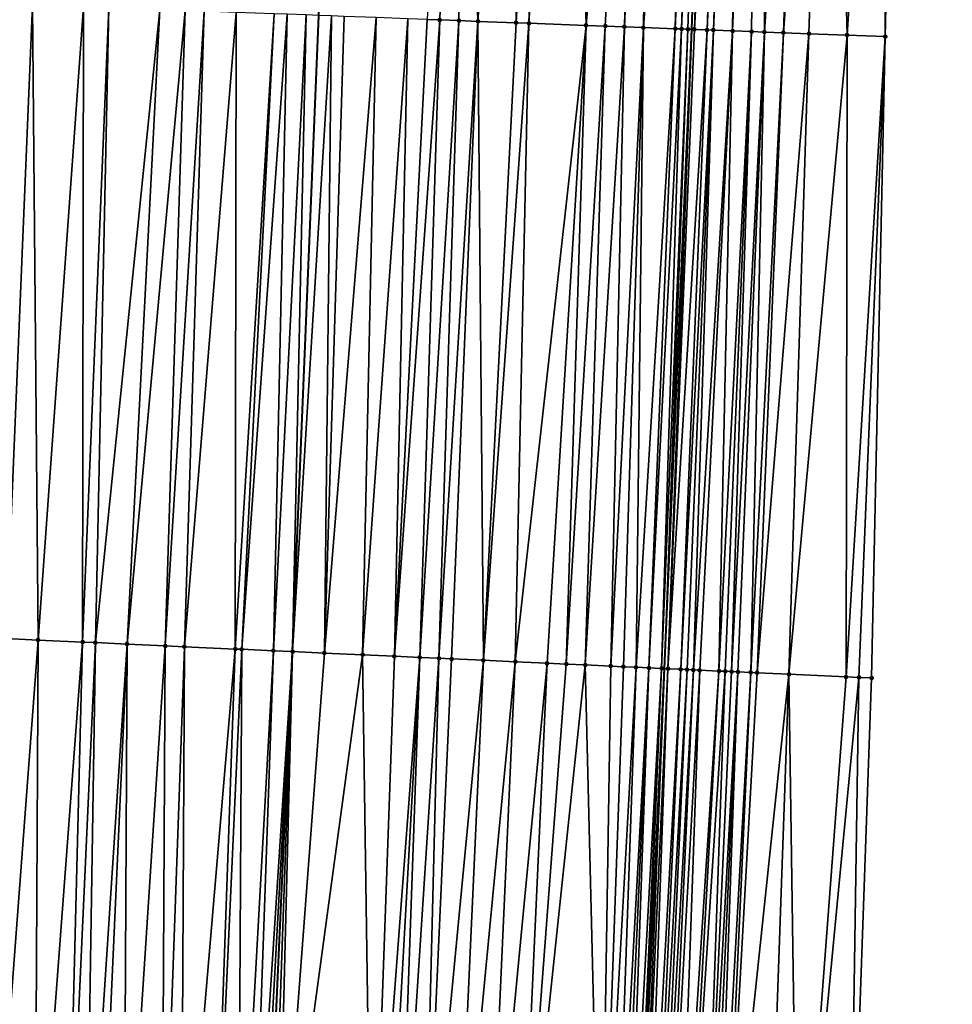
# Model space of a CAD drawing. Header units: feet. Extents: x 2004186 to 2014793, y 836912 to 864902.
# Tile 300 of 974: x 2010736 to 2010766, y 845690 to 845721. Entities that reach past the tile are written whole.
import ezdxf

# ---------------------------------------------------------------- set-up
doc = ezdxf.new("R2010")
doc.units = ezdxf.units.FT
doc.header["$LTSCALE"] = 100
doc.header["$MEASUREMENT"] = 0
for name, color, linetype, lineweight in [('EP_Travel Lane', 5, 'Continuous', 40), ('GPL_Skip Line', 2, 'Continuous', 40), ('Road Shots', 4, 'Continuous', 200), ('Road X-Section', 30, 'Continuous', 13)]:
    doc.layers.add(name, color=color, linetype=linetype, lineweight=lineweight)
doc.layers.add('I-77 SB_MM21-27-Surface-Border', color=7, linetype='Continuous')
doc.layers.add('I-77 SB_MM21-27-Surface-TIN', color=7, linetype='Continuous')

msp = doc.modelspace()

# ---------------------------------------------------------------- linework, layer by layer
at = {"layer": 'EP_Travel Lane'}
msp.add_polyline3d([(2010744.358127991, 845480.7147733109, 423.5769885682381), (2010745.534212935, 845500.6996814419, 423.7606588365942), (2010746.68088083, 845520.6651301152, 423.9609386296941), (2010747.827557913, 845540.6307387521, 424.1726694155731), (2010748.983294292, 845560.5891102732, 424.3595046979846), (2010750.164753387, 845580.5422866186, 424.5882409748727), (2010751.363814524, 845600.5052830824, 424.8035812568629), (2010752.562837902, 845620.4676509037, 425.0224859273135), (2010753.709640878, 845640.5033577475, 425.1783189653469), (2010754.722310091, 845660.5657104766, 425.3402618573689), (2010755.649541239, 845680.5428112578, 425.5215840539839), (2010756.576771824, 845700.5198999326, 425.7281346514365), (2010757.434099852, 845720.5965337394, 425.9236886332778), (2010758.13467243, 845740.6864357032, 426.1131730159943), (2010758.747494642, 845760.674583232, 426.3211056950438), (2010759.360322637, 845780.6629193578, 426.544845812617), (2010759.911873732, 845800.7087032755, 426.7726035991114)], dxfattribs=at)
at = {"layer": 'GPL_Skip Line'}
msp.add_polyline3d([(2010732.852232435, 845481.396925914, 423.5040927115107), (2010734.017537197, 845501.3618563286, 423.6647231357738), (2010735.164224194, 845521.3276375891, 423.8484890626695), (2010736.310906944, 845541.2933448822, 424.0395058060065), (2010737.463169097, 845561.258842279, 424.2188032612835), (2010738.630336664, 845581.2239234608, 424.3866015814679), (2010739.80705114, 845601.1882543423, 424.5852676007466), (2010740.983757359, 845621.1524451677, 424.7620934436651), (2010742.103476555, 845641.120317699, 424.8990531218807), (2010743.087668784, 845661.0947702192, 425.0539284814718), (2010743.992066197, 845681.0730418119, 425.2166403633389), (2010744.896473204, 845701.0515253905, 425.3865941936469), (2010745.72108243, 845721.0324657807, 425.5488618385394), (2010746.375056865, 845741.020784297, 425.6966812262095), (2010746.93770982, 845761.0113334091, 425.8838661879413), (2010747.500364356, 845781.0019387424, 426.0945709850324), (2010748.017806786, 845800.9926561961, 426.3360864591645)], dxfattribs=at)
at = {"layer": 'I-77 SB_MM21-27-Surface-Border', "color": 3, "linetype": 'ByBlock', "lineweight": -2}
msp.add_polyline3d([(2010765.612790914, 845800.5724275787, 426.9969310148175), (2010764.693339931, 845780.510360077, 426.7571607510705), (2010764.730475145, 845760.5038426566, 426.556564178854), (2010763.967943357, 845740.5204124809, 426.3410789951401), (2010763.508761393, 845720.3702733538, 426.1403192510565), (2010763.077637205, 845700.223697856, 425.955961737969), (2010762.373039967, 845680.2364874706, 425.7596048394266), (2010761.668444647, 845660.2493194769, 425.5753225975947), (2010760.07808279, 845640.1645241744, 425.3755908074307), (2010759.750963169, 845620.0424899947, 425.1898245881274), (2010758.574292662, 845600.0789050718, 424.9711775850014), (2010757.197918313, 845580.1262338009, 424.7587169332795), (2010756.031774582, 845560.178611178, 424.5187878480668), (2010754.281156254, 845540.2588665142, 424.3115511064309), (2010752.9348203, 845520.3049360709, 424.06692475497), (2010751.388839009, 845500.362919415, 423.8273074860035), (2010750.221738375, 845480.3672347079, 423.6017408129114)], dxfattribs=at)
at = {"layer": 'I-77 SB_MM21-27-Surface-TIN', "color": 128, "linetype": 'ByBlock', "lineweight": -2}
for points in [[(2010750.173522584, 845740.9128059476, 425.8288130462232), (2010749.118732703, 845720.9060804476, 425.6490189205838), (2010749.518454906, 845720.8911748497, 425.6654706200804)], [(2010750.173522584, 845740.9128059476, 425.8288130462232), (2010749.518454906, 845720.8911748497, 425.6654706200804), (2010750.118037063, 845720.8687854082, 425.6940934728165)], [(2010750.173522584, 845740.9128059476, 425.8288130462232), (2010750.118037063, 845720.8687854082, 425.6940934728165), (2010750.717621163, 845720.846448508, 425.716039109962)], [(2010752.17271267, 845740.8558900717, 425.9089116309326), (2010750.173522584, 845740.9128059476, 425.8288130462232), (2010750.717621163, 845720.846448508, 425.716039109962)], [(2010752.17271267, 845740.8558900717, 425.9089116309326), (2010750.717621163, 845720.846448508, 425.716039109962), (2010751.916791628, 845720.8018359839, 425.7521430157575)], [(2010752.972389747, 845740.8331607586, 425.9363606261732), (2010752.17271267, 845740.8558900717, 425.9089116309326), (2010751.916791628, 845720.8018359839, 425.7521430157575)], [(2010752.972389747, 845740.8331607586, 425.9363606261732), (2010751.916791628, 845720.8018359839, 425.7521430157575), (2010752.31651438, 845720.7869452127, 425.7667104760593)], [(2010753.572147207, 845740.816101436, 425.9584765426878), (2010752.972389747, 845740.8331607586, 425.9363606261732), (2010752.31651438, 845720.7869452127, 425.7667104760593)], [(2010753.572147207, 845740.816101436, 425.9584765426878), (2010752.31651438, 845720.7869452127, 425.7667104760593), (2010754.115269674, 845720.7200155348, 425.8222505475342)], [(2010754.371824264, 845740.7933713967, 425.9860155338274), (2010753.572147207, 845740.816101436, 425.9584765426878), (2010754.115269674, 845720.7200155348, 425.8222505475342)], [(2010755.771258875, 845740.7535853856, 426.0352551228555), (2010754.371824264, 845740.7933713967, 425.9860155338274), (2010754.115269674, 845720.7200155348, 425.8222505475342)], [(2010755.771258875, 845740.7535853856, 426.0352551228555), (2010754.115269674, 845720.7200155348, 425.8222505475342), (2010754.714853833, 845720.6976802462, 425.8439913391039)], [(2010755.771258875, 845740.7535853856, 426.0352551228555), (2010754.714853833, 845720.6976802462, 425.8439913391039), (2010755.314439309, 845720.6753805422, 425.8612098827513)], [(2010756.171097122, 845740.7422103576, 426.0502650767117), (2010755.771258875, 845740.7535853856, 426.0352551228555), (2010755.314439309, 845720.6753805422, 425.8612098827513)], [(2010756.171097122, 845740.7422103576, 426.0502650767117), (2010755.314439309, 845720.6753805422, 425.8612098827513), (2010755.914023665, 845720.6530505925, 425.8822721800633)], [(2010757.370614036, 845740.7081625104, 426.0857220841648), (2010756.171097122, 845740.7422103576, 426.0502650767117), (2010755.914023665, 845720.6530505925, 425.8822721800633)], [(2010757.370614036, 845740.7081625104, 426.0857220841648), (2010755.914023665, 845720.6530505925, 425.8822721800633), (2010756.913332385, 845720.615873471, 425.9123610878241)], [(2010757.770453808, 845740.6968417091, 426.0940111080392), (2010757.370614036, 845740.7081625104, 426.0857220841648), (2010756.913332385, 845720.615873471, 425.9123610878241)], [(2010757.770453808, 845740.6968417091, 426.0940111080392), (2010756.913332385, 845720.615873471, 425.9123610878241), (2010757.113195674, 845720.608479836, 425.9130680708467)], [(2010757.970372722, 845740.6911467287, 426.1024414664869), (2010757.770453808, 845740.6968417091, 426.0940111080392), (2010757.113195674, 845720.608479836, 425.9130680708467)], [(2010757.970372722, 845740.6911467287, 426.1024414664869), (2010757.113195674, 845720.608479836, 425.9130680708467), (2010757.313058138, 845720.6010638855, 425.9166110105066)], [(2010757.970372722, 845740.6911467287, 426.1024414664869), (2010757.313058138, 845720.6010638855, 425.9166110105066), (2010757.434099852, 845720.5965337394, 425.9236886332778)], [(2010757.970372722, 845740.6911467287, 426.1024414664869), (2010757.434099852, 845720.5965337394, 425.9236886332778), (2010758.13467243, 845740.6864357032, 426.1131730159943)], [(2010757.512918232, 845720.5935838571, 425.9282973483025), (2010758.13467243, 845740.6864357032, 426.1131730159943), (2010757.434099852, 845720.5965337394, 425.9236886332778)], [(2010758.170290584, 845740.6854144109, 426.1154994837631), (2010758.13467243, 845740.6864357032, 426.1131730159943), (2010757.512918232, 845720.5935838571, 425.9282973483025)], [(2010758.570124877, 845740.6738989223, 426.1479183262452), (2010758.170290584, 845740.6854144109, 426.1154994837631), (2010757.512918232, 845720.5935838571, 425.9282973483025)], [(2010758.570124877, 845740.6738989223, 426.1479183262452), (2010757.512918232, 845720.5935838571, 425.9282973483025), (2010757.912634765, 845720.5785248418, 425.9642461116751)], [(2010758.770042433, 845740.6681557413, 426.1623227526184), (2010758.570124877, 845740.6738989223, 426.1479183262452), (2010757.912634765, 845720.5785248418, 425.9642461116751)], [(2010758.770042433, 845740.6681557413, 426.1623227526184), (2010757.912634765, 845720.5785248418, 425.9642461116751), (2010758.112494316, 845720.5710300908, 425.9778034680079)], [(2010758.969960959, 845740.6624470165, 426.1724566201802), (2010758.770042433, 845740.6681557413, 426.1623227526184), (2010758.112494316, 845720.5710300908, 425.9778034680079)], [(2010758.969960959, 845740.6624470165, 426.1724566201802), (2010758.112494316, 845720.5710300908, 425.9778034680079), (2010758.712079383, 845720.548719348, 425.9964248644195)], [(2010759.56971961, 845740.6454299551, 426.1893346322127), (2010758.969960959, 845740.6624470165, 426.1724566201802), (2010758.712079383, 845720.548719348, 425.9964248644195)], [(2010759.56971961, 845740.6454299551, 426.1893346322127), (2010758.712079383, 845720.548719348, 425.9964248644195), (2010759.311668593, 845720.5265206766, 426.000803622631)], [(2010759.56971961, 845740.6454299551, 426.1893346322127), (2010759.311668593, 845720.5265206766, 426.000803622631), (2010759.711392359, 845720.5116573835, 426.0118790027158)], [(2010760.96915366, 845740.605624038, 426.2410414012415), (2010759.56971961, 845740.6454299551, 426.1893346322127), (2010759.711392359, 845720.5116573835, 426.0118790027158)], [(2010760.96915366, 845740.605624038, 426.2410414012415), (2010759.711392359, 845720.5116573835, 426.0118790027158), (2010760.310975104, 845720.4892838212, 426.0384838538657)], [(2010761.768831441, 845740.58291971, 426.2653937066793), (2010760.96915366, 845740.605624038, 426.2410414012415), (2010760.310975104, 845720.4892838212, 426.0384838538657)], [(2010761.768831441, 845740.58291971, 426.2653937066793), (2010760.310975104, 845720.4892838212, 426.0384838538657), (2010761.11042221, 845720.4595456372, 426.0621084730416)], [(2010761.768831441, 845740.58291971, 426.2653937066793), (2010761.11042221, 845720.4595456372, 426.0621084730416), (2010762.309592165, 845720.4149193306, 426.0999639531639)], [(2010763.568104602, 845740.531769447, 426.3283076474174), (2010761.768831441, 845740.58291971, 426.2653937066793), (2010762.309592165, 845720.4149193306, 426.0999639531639)], [(2010763.568104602, 845740.531769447, 426.3283076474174), (2010762.309592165, 845720.4149193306, 426.0999639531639), (2010763.508761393, 845720.3702733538, 426.1403192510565)], [(2010763.967943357, 845740.5204124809, 426.3410789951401), (2010763.568104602, 845740.531769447, 426.3283076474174), (2010763.508761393, 845720.3702733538, 426.1403192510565)], [(2010736.7273059, 845721.3671125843, 425.2713630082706), (2010735.927858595, 845721.396845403, 425.2484202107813), (2010735.905774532, 845701.4605995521, 425.1397591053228)], [(2010736.7273059, 845721.3671125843, 425.2713630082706), (2010735.905774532, 845701.4605995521, 425.1397591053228), (2010736.904742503, 845701.4151789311, 425.163360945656)], [(2010738.326199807, 845721.3076279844, 425.3196584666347), (2010736.7273059, 845721.3671125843, 425.2713630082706), (2010736.904742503, 845701.4151789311, 425.163360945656)], [(2010738.326199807, 845721.3076279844, 425.3196584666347), (2010736.904742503, 845701.4151789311, 425.163360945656), (2010738.303294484, 845701.3515198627, 425.2047762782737)], [(2010739.125645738, 845721.2778580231, 425.3473215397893), (2010738.326199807, 845721.3076279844, 425.3196584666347), (2010738.303294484, 845701.3515198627, 425.2047762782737)], [(2010739.125645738, 845721.2778580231, 425.3473215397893), (2010738.303294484, 845701.3515198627, 425.2047762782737), (2010738.702880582, 845701.3333275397, 425.2170884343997)], [(2010740.724541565, 845721.2184253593, 425.3890166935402), (2010739.125645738, 845721.2778580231, 425.3473215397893), (2010738.702880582, 845701.3333275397, 425.2170884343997)], [(2010740.724541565, 845721.2184253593, 425.3890166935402), (2010738.702880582, 845701.3333275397, 425.2170884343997), (2010739.701848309, 845701.2879015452, 425.2413311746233)], [(2010741.523989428, 845721.1887076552, 425.4100386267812), (2010740.724541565, 845721.2184253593, 425.3890166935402), (2010739.701848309, 845701.2879015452, 425.2413311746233)], [(2010741.523989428, 845721.1887076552, 425.4100386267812), (2010739.701848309, 845701.2879015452, 425.2413311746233), (2010740.90061059, 845701.2334126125, 425.2677673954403)], [(2010742.123575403, 845721.1664214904, 425.4255365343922), (2010741.523989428, 845721.1887076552, 425.4100386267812), (2010740.90061059, 845701.2334126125, 425.2677673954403)], [(2010742.123575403, 845721.1664214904, 425.4255365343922), (2010740.90061059, 845701.2334126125, 425.2677673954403), (2010741.499990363, 845701.2061379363, 425.2845886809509)], [(2010743.122882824, 845721.1292092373, 425.4600901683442), (2010742.123575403, 845721.1664214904, 425.4255365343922), (2010741.499990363, 845701.2061379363, 425.2845886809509)], [(2010743.122882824, 845721.1292092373, 425.4600901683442), (2010741.499990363, 845701.2061379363, 425.2845886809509), (2010743.09833556, 845701.1333863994, 425.3317196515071)], [(2010744.32205074, 845721.0845277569, 425.5049574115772), (2010743.122882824, 845721.1292092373, 425.4600901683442), (2010743.09833556, 845701.1333863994, 425.3317196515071)], [(2010744.32205074, 845721.0845277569, 425.5049574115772), (2010743.09833556, 845701.1333863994, 425.3317196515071), (2010743.298128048, 845701.1242778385, 425.3393546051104)], [(2010744.721773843, 845721.0696464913, 425.5183168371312), (2010744.32205074, 845721.0845277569, 425.5049574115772), (2010743.298128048, 845701.1242778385, 425.3393546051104)], [(2010744.721773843, 845721.0696464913, 425.5183168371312), (2010743.298128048, 845701.1242778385, 425.3393546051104), (2010744.297095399, 845701.0788435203, 425.364590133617)], [(2010745.321359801, 845721.0473598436, 425.5338760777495), (2010744.721773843, 845721.0696464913, 425.5183168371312), (2010744.297095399, 845701.0788435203, 425.364590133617)], [(2010745.321359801, 845721.0473598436, 425.5338760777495), (2010744.297095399, 845701.0788435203, 425.364590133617), (2010744.896473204, 845701.0515253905, 425.3865941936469)], [(2010745.321359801, 845721.0473598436, 425.5338760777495), (2010744.896473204, 845701.0515253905, 425.3865941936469), (2010745.72108243, 845721.0324657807, 425.5488618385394)], [(2010746.120808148, 845721.017655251, 425.553231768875), (2010745.72108243, 845721.0324657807, 425.5488618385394), (2010744.896473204, 845701.0515253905, 425.3865941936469)], [(2010746.120808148, 845721.017655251, 425.553231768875), (2010744.896473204, 845701.0515253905, 425.3865941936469), (2010745.895439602, 845701.0060700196, 425.4143407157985)], [(2010746.520532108, 845721.0027971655, 425.5636453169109), (2010746.120808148, 845721.017655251, 425.553231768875), (2010745.895439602, 845701.0060700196, 425.4143407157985)], [(2010747.519840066, 845720.9655994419, 425.5963524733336), (2010746.520532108, 845721.0027971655, 425.5636453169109), (2010745.895439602, 845701.0060700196, 425.4143407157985)], [(2010747.519840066, 845720.9655994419, 425.5963524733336), (2010745.895439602, 845701.0060700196, 425.4143407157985), (2010747.094197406, 845700.9514821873, 425.4525728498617)], [(2010748.519147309, 845720.9283823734, 425.6315180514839), (2010747.519840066, 845720.9655994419, 425.5963524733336), (2010747.094197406, 845700.9514821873, 425.4525728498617)], [(2010748.519147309, 845720.9283823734, 425.6315180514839), (2010747.094197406, 845700.9514821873, 425.4525728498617), (2010748.09316307, 845700.9060106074, 425.4822526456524)], [(2010749.118732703, 845720.9060804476, 425.6490189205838), (2010748.519147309, 845720.9283823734, 425.6315180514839), (2010748.09316307, 845700.9060106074, 425.4822526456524)], [(2010749.518454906, 845720.8911748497, 425.6654706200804), (2010749.118732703, 845720.9060804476, 425.6490189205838), (2010748.09316307, 845700.9060106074, 425.4822526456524)], [(2010749.518454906, 845720.8911748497, 425.6654706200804), (2010748.09316307, 845700.9060106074, 425.4822526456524), (2010748.892334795, 845700.8696155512, 425.5081185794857)], [(2010750.118037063, 845720.8687854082, 425.6940934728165), (2010749.518454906, 845720.8911748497, 425.6654706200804), (2010748.892334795, 845700.8696155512, 425.5081185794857)], [(2010750.118037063, 845720.8687854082, 425.6940934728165), (2010748.892334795, 845700.8696155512, 425.5081185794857), (2010749.491713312, 845700.842313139, 425.5282479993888)], [(2010750.717621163, 845720.846448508, 425.716039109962), (2010750.118037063, 845720.8687854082, 425.6940934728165), (2010749.491713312, 845700.842313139, 425.5282479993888)], [(2010750.717621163, 845720.846448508, 425.716039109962), (2010749.491713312, 845700.842313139, 425.5282479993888), (2010749.891298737, 845700.8241059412, 425.5423342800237)], [(2010750.717621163, 845720.846448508, 425.716039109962), (2010749.891298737, 845700.8241059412, 425.5423342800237), (2010750.890264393, 845700.7786341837, 425.5720352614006)], [(2010751.916791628, 845720.8018359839, 425.7521430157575), (2010750.717621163, 845720.846448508, 425.716039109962), (2010750.890264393, 845700.7786341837, 425.5720352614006)], [(2010752.31651438, 845720.7869452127, 425.7667104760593), (2010751.916791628, 845720.8018359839, 425.7521430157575), (2010750.890264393, 845700.7786341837, 425.5720352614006)], [(2010752.31651438, 845720.7869452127, 425.7667104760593), (2010750.890264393, 845700.7786341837, 425.5720352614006), (2010751.889230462, 845700.7331715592, 425.6006469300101)], [(2010754.115269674, 845720.7200155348, 425.8222505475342), (2010752.31651438, 845720.7869452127, 425.7667104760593), (2010751.889230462, 845700.7331715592, 425.6006469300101)], [(2010754.115269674, 845720.7200155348, 425.8222505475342), (2010751.889230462, 845700.7331715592, 425.6006469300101), (2010752.888196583, 845700.6877100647, 425.6291238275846)], [(2010754.115269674, 845720.7200155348, 425.8222505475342), (2010752.888196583, 845700.6877100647, 425.6291238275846), (2010753.487576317, 845700.6604345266, 425.6460479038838)], [(2010754.714853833, 845720.6976802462, 425.8439913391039), (2010754.115269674, 845720.7200155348, 425.8222505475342), (2010753.487576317, 845700.6604345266, 425.6460479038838)], [(2010754.714853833, 845720.6976802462, 425.8439913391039), (2010753.487576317, 845700.6604345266, 425.6460479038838), (2010754.086954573, 845700.6331263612, 425.6668635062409)], [(2010755.314439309, 845720.6753805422, 425.8612098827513), (2010754.714853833, 845720.6976802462, 425.8439913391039), (2010754.086954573, 845700.6331263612, 425.6668635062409)], [(2010755.314439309, 845720.6753805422, 425.8612098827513), (2010754.086954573, 845700.6331263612, 425.6668635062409), (2010754.886128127, 845700.5967716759, 425.6879143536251)], [(2010755.914023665, 845720.6530505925, 425.8822721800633), (2010755.314439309, 845720.6753805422, 425.8612098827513), (2010754.886128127, 845700.5967716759, 425.6879143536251)], [(2010755.914023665, 845720.6530505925, 425.8822721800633), (2010754.886128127, 845700.5967716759, 425.6879143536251), (2010755.285714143, 845700.5785775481, 425.7004417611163)], [(2010755.914023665, 845720.6530505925, 425.8822721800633), (2010755.285714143, 845700.5785775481, 425.7004417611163), (2010755.685301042, 845700.5604029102, 425.7106446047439)], [(2010756.913332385, 845720.615873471, 425.9123610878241), (2010755.914023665, 845720.6530505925, 425.8822721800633), (2010755.685301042, 845700.5604029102, 425.7106446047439)], [(2010756.913332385, 845720.615873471, 425.9123610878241), (2010755.685301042, 845700.5604029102, 425.7106446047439), (2010756.084887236, 845700.5422126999, 425.7227047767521)], [(2010757.113195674, 845720.608479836, 425.9130680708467), (2010756.913332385, 845720.615873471, 425.9123610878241), (2010756.084887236, 845700.5422126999, 425.7227047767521)], [(2010757.113195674, 845720.608479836, 425.9130680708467), (2010756.084887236, 845700.5422126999, 425.7227047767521), (2010756.484477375, 845700.524109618, 425.7243729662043)], [(2010757.313058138, 845720.6010638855, 425.9166110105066), (2010757.113195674, 845720.608479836, 425.9130680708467), (2010756.484477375, 845700.524109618, 425.7243729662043)], [(2010757.313058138, 845720.6010638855, 425.9166110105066), (2010756.484477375, 845700.524109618, 425.7243729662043), (2010756.576771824, 845700.5198999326, 425.7281346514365)], [(2010757.313058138, 845720.6010638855, 425.9166110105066), (2010756.576771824, 845700.5198999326, 425.7281346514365), (2010757.434099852, 845720.5965337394, 425.9236886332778)], [(2010756.684269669, 845700.5149967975, 425.7325159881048), (2010757.434099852, 845720.5965337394, 425.9236886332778), (2010756.576771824, 845700.5198999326, 425.7281346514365)], [(2010757.512918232, 845720.5935838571, 425.9282973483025), (2010757.434099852, 845720.5965337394, 425.9236886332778), (2010756.684269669, 845700.5149967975, 425.7325159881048)], [(2010757.912634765, 845720.5785248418, 425.9642461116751), (2010757.512918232, 845720.5935838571, 425.9282973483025), (2010756.684269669, 845700.5149967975, 425.7325159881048)], [(2010757.912634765, 845720.5785248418, 425.9642461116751), (2010756.684269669, 845700.5149967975, 425.7325159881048), (2010757.083846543, 845700.4966006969, 425.7691330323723)], [(2010758.112494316, 845720.5710300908, 425.9778034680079), (2010757.912634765, 845720.5785248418, 425.9642461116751), (2010757.083846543, 845700.4966006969, 425.7691330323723)], [(2010758.112494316, 845720.5710300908, 425.9778034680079), (2010757.083846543, 845700.4966006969, 425.7691330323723), (2010757.283636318, 845700.4874321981, 425.7839169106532)], [(2010758.112494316, 845720.5710300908, 425.9778034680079), (2010757.283636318, 845700.4874321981, 425.7839169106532), (2010757.483428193, 845700.4783100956, 425.7931670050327)], [(2010758.712079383, 845720.548719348, 425.9964248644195), (2010758.112494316, 845720.5710300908, 425.9778034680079), (2010757.483428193, 845700.4783100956, 425.7931670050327)], [(2010758.712079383, 845720.548719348, 425.9964248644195), (2010757.483428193, 845700.4783100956, 425.7931670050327), (2010757.683221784, 845700.4692259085, 425.7978948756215)], [(2010758.712079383, 845720.548719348, 425.9964248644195), (2010757.683221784, 845700.4692259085, 425.7978948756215), (2010758.282607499, 845700.4420824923, 425.7990605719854)], [(2010759.311668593, 845720.5265206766, 426.000803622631), (2010758.712079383, 845720.548719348, 425.9964248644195), (2010758.282607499, 845700.4420824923, 425.7990605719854)], [(2010759.311668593, 845720.5265206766, 426.000803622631), (2010758.282607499, 845700.4420824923, 425.7990605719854), (2010758.482401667, 845700.4330110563, 425.8022676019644)], [(2010759.311668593, 845720.5265206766, 426.000803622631), (2010758.482401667, 845700.4330110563, 425.8022676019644), (2010758.682194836, 845700.4239175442, 425.8081076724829)], [(2010759.711392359, 845720.5116573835, 426.0118790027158), (2010759.311668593, 845720.5265206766, 426.000803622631), (2010758.682194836, 845700.4239175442, 425.8081076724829)], [(2010759.711392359, 845720.5116573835, 426.0118790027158), (2010758.682194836, 845700.4239175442, 425.8081076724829), (2010758.88198652, 845700.4147912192, 425.8178614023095)], [(2010759.711392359, 845720.5116573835, 426.0118790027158), (2010758.88198652, 845700.4147912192, 425.8178614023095), (2010759.281566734, 845700.3964689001, 425.8456783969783)], [(2010760.310975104, 845720.4892838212, 426.0384838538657), (2010759.711392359, 845720.5116573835, 426.0118790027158), (2010759.281566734, 845700.3964689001, 425.8456783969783)], [(2010760.310975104, 845720.4892838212, 426.0384838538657), (2010759.281566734, 845700.3964689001, 425.8456783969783), (2010759.481359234, 845700.3873605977, 425.853282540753)], [(2010761.11042221, 845720.4595456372, 426.0621084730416), (2010760.310975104, 845720.4892838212, 426.0384838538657), (2010759.481359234, 845700.3873605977, 425.853282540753)], [(2010761.11042221, 845720.4595456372, 426.0621084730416), (2010759.481359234, 845700.3873605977, 425.853282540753), (2010760.480327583, 845700.3419483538, 425.8758852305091)], [(2010762.309592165, 845720.4149193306, 426.0999639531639), (2010761.11042221, 845720.4595456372, 426.0621084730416), (2010760.480327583, 845700.3419483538, 425.8758852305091)], [(2010762.309592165, 845720.4149193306, 426.0999639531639), (2010760.480327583, 845700.3419483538, 425.8758852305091), (2010762.278464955, 845700.2600813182, 425.9314786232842)], [(2010763.508761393, 845720.3702733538, 426.1403192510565), (2010762.309592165, 845720.4149193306, 426.0999639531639), (2010762.278464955, 845700.2600813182, 425.9314786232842)], [(2010763.508761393, 845720.3702733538, 426.1403192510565), (2010762.278464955, 845700.2600813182, 425.9314786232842), (2010762.678051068, 845700.2418893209, 425.9437519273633)], [(2010763.508761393, 845720.3702733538, 426.1403192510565), (2010762.678051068, 845700.2418893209, 425.9437519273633), (2010763.077637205, 845700.223697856, 425.955961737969)], [(2010735.400952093, 845681.4638898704, 424.9811612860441), (2010736.904742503, 845701.4151789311, 425.163360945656), (2010735.905774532, 845701.4605995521, 425.1397591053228)], [(2010736.799505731, 845681.4002673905, 425.0190140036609), (2010736.904742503, 845701.4151789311, 425.163360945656), (2010735.400952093, 845681.4638898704, 424.9811612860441)], [(2010736.799505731, 845681.4002673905, 425.0190140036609), (2010738.303294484, 845701.3515198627, 425.2047762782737), (2010736.904742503, 845701.4151789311, 425.163360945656)], [(2010737.798471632, 845681.354801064, 425.0486955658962), (2010738.303294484, 845701.3515198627, 425.2047762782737), (2010736.799505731, 845681.4002673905, 425.0190140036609)], [(2010737.798471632, 845681.354801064, 425.0486955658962), (2010738.702880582, 845701.3333275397, 425.2170884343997), (2010738.303294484, 845701.3515198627, 425.2047762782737)], [(2010738.397853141, 845681.3275647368, 425.061207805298), (2010738.702880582, 845701.3333275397, 425.2170884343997), (2010737.798471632, 845681.354801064, 425.0486955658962)], [(2010738.397853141, 845681.3275647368, 425.061207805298), (2010739.701848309, 845701.2879015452, 425.2413311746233), (2010738.702880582, 845701.3333275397, 425.2170884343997)], [(2010738.797441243, 845681.309416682, 425.0683921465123), (2010739.701848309, 845701.2879015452, 425.2413311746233), (2010738.397853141, 845681.3275647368, 425.061207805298)], [(2010739.596614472, 845681.2730548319, 425.0907713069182), (2010739.701848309, 845701.2879015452, 425.2413311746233), (2010738.797441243, 845681.309416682, 425.0683921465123)], [(2010739.596614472, 845681.2730548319, 425.0907713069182), (2010740.90061059, 845701.2334126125, 425.2677673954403), (2010739.701848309, 845701.2879015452, 425.2413311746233)], [(2010740.795376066, 845681.2185507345, 425.1196271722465), (2010740.90061059, 845701.2334126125, 425.2677673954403), (2010739.596614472, 845681.2730548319, 425.0907713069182)], [(2010740.795376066, 845681.2185507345, 425.1196271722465), (2010741.499990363, 845701.2061379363, 425.2845886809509), (2010740.90061059, 845701.2334126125, 425.2677673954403)], [(2010741.394755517, 845681.1912689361, 425.137680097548), (2010741.499990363, 845701.2061379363, 425.2845886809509), (2010740.795376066, 845681.2185507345, 425.1196271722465)], [(2010741.394755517, 845681.1912689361, 425.137680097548), (2010743.09833556, 845701.1333863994, 425.3317196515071), (2010741.499990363, 845701.2061379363, 425.2845886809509)], [(2010741.394755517, 845681.1912689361, 425.137680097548), (2010742.39371949, 845681.1457600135, 425.1725520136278), (2010743.09833556, 845701.1333863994, 425.3317196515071)], [(2010742.39371949, 845681.1457600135, 425.1725520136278), (2010743.298128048, 845701.1242778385, 425.3393546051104), (2010743.09833556, 845701.1333863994, 425.3317196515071)], [(2010743.192893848, 845681.1094231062, 425.1918919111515), (2010743.298128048, 845701.1242778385, 425.3393546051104), (2010742.39371949, 845681.1457600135, 425.1725520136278)], [(2010743.192893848, 845681.1094231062, 425.1918919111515), (2010744.297095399, 845701.0788435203, 425.364590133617), (2010743.298128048, 845701.1242778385, 425.3393546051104)], [(2010743.592481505, 845681.091265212, 425.2002751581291), (2010744.297095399, 845701.0788435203, 425.364590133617), (2010743.192893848, 845681.1094231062, 425.1918919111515)], [(2010743.592481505, 845681.091265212, 425.2002751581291), (2010744.896473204, 845701.0515253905, 425.3865941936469), (2010744.297095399, 845701.0788435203, 425.364590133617)], [(2010743.792273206, 845681.0821392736, 425.2101926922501), (2010744.896473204, 845701.0515253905, 425.3865941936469), (2010743.592481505, 845681.091265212, 425.2002751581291)], [(2010743.792273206, 845681.0821392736, 425.2101926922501), (2010743.992066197, 845681.0730418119, 425.2166403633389), (2010744.896473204, 845701.0515253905, 425.3865941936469)], [(2010744.191860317, 845681.0639693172, 425.2200457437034), (2010744.896473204, 845701.0515253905, 425.3865941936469), (2010743.992066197, 845681.0730418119, 425.2166403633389)], [(2010744.391655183, 845681.0549132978, 425.2214436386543), (2010744.896473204, 845701.0515253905, 425.3865941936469), (2010744.191860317, 845681.0639693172, 425.2200457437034)], [(2010744.391655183, 845681.0549132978, 425.2214436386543), (2010745.895439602, 845701.0060700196, 425.4143407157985), (2010744.896473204, 845701.0515253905, 425.3865941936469)], [(2010744.391655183, 845681.0549132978, 425.2214436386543), (2010747.094197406, 845700.9514821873, 425.4525728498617), (2010745.895439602, 845701.0060700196, 425.4143407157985)], [(2010747.388553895, 845680.9185365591, 425.3077782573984), (2010747.094197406, 845700.9514821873, 425.4525728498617), (2010744.391655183, 845681.0549132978, 425.2214436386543)], [(2010747.388553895, 845680.9185365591, 425.3077782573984), (2010748.09316307, 845700.9060106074, 425.4822526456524), (2010747.094197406, 845700.9514821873, 425.4525728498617)], [(2010747.388553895, 845680.9185365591, 425.3077782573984), (2010748.892334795, 845700.8696155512, 425.5081185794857), (2010748.09316307, 845700.9060106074, 425.4822526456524)], [(2010747.788139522, 845680.900333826, 425.3216251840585), (2010748.892334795, 845700.8696155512, 425.5081185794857), (2010747.388553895, 845680.9185365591, 425.3077782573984)], [(2010748.187725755, 845680.882144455, 425.3338439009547), (2010748.892334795, 845700.8696155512, 425.5081185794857), (2010747.788139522, 845680.900333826, 425.3216251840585)], [(2010748.187725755, 845680.882144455, 425.3338439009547), (2010749.491713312, 845700.842313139, 425.5282479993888), (2010748.892334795, 845700.8696155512, 425.5081185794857)], [(2010748.986898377, 845680.8457692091, 425.3578553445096), (2010749.491713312, 845700.842313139, 425.5282479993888), (2010748.187725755, 845680.882144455, 425.3338439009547)], [(2010748.986898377, 845680.8457692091, 425.3578553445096), (2010749.891298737, 845700.8241059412, 425.5423342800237), (2010749.491713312, 845700.842313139, 425.5282479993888)], [(2010748.986898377, 845680.8457692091, 425.3578553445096), (2010750.890264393, 845700.7786341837, 425.5720352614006), (2010749.891298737, 845700.8241059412, 425.5423342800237)], [(2010749.985864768, 845680.8003136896, 425.3862200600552), (2010750.890264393, 845700.7786341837, 425.5720352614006), (2010748.986898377, 845680.8457692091, 425.3578553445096)], [(2010749.985864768, 845680.8003136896, 425.3862200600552), (2010751.889230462, 845700.7331715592, 425.6006469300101), (2010750.890264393, 845700.7786341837, 425.5720352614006)], [(2010750.984831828, 845680.754872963, 425.4127822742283), (2010751.889230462, 845700.7331715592, 425.6006469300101), (2010749.985864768, 845680.8003136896, 425.3862200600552)], [(2010750.984831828, 845680.754872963, 425.4127822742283), (2010752.888196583, 845700.6877100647, 425.6291238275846), (2010751.889230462, 845700.7331715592, 425.6006469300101)], [(2010751.983798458, 845680.7094227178, 425.4405043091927), (2010752.888196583, 845700.6877100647, 425.6291238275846), (2010750.984831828, 845680.754872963, 425.4127822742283)], [(2010751.983798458, 845680.7094227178, 425.4405043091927), (2010753.487576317, 845700.6604345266, 425.6460479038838), (2010752.888196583, 845700.6877100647, 425.6291238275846)], [(2010751.983798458, 845680.7094227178, 425.4405043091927), (2010754.086954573, 845700.6331263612, 425.6668635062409), (2010753.487576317, 845700.6604345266, 425.6460479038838)], [(2010754.581113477, 845680.5912914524, 425.5077841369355), (2010754.086954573, 845700.6331263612, 425.6668635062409), (2010751.983798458, 845680.7094227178, 425.4405043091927)], [(2010754.581113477, 845680.5912914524, 425.5077841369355), (2010754.886128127, 845700.5967716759, 425.6879143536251), (2010754.086954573, 845700.6331263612, 425.6668635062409)], [(2010754.581113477, 845680.5912914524, 425.5077841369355), (2010755.285714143, 845700.5785775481, 425.7004417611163), (2010754.886128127, 845700.5967716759, 425.6879143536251)], [(2010754.581113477, 845680.5912914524, 425.5077841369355), (2010755.685301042, 845700.5604029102, 425.7106446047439), (2010755.285714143, 845700.5785775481, 425.7004417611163)], [(2010754.980701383, 845680.5731390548, 425.5154976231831), (2010755.685301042, 845700.5604029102, 425.7106446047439), (2010754.581113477, 845680.5912914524, 425.5077841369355)], [(2010754.980701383, 845680.5731390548, 425.5154976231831), (2010756.084887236, 845700.5422126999, 425.7227047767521), (2010755.685301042, 845700.5604029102, 425.7106446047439)], [(2010755.180494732, 845680.5640495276, 425.5209784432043), (2010756.084887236, 845700.5422126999, 425.7227047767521), (2010754.980701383, 845680.5731390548, 425.5154976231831)], [(2010755.380289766, 845680.5549971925, 425.5219274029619), (2010756.084887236, 845700.5422126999, 425.7227047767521), (2010755.180494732, 845680.5640495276, 425.5209784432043)], [(2010755.380289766, 845680.5549971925, 425.5219274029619), (2010756.484477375, 845700.524109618, 425.7243729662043), (2010756.084887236, 845700.5422126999, 425.7227047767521)], [(2010755.580085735, 845680.5459655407, 425.5203560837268), (2010756.484477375, 845700.524109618, 425.7243729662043), (2010755.380289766, 845680.5549971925, 425.5219274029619)], [(2010755.580085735, 845680.5459655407, 425.5203560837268), (2010755.649541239, 845680.5428112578, 425.5215840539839), (2010756.484477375, 845700.524109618, 425.7243729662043)], [(2010756.484477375, 845700.524109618, 425.7243729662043), (2010755.649541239, 845680.5428112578, 425.5215840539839), (2010756.576771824, 845700.5198999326, 425.7281346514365)], [(2010755.779879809, 845680.5368920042, 425.5238884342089), (2010756.576771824, 845700.5198999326, 425.7281346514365), (2010755.649541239, 845680.5428112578, 425.5215840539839)], [(2010755.779879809, 845680.5368920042, 425.5238884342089), (2010756.684269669, 845700.5149967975, 425.7325159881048), (2010756.576771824, 845700.5198999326, 425.7281346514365)], [(2010755.979668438, 845680.5276981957, 425.5420759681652), (2010756.684269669, 845700.5149967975, 425.7325159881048), (2010755.779879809, 845680.5368920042, 425.5238884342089)], [(2010755.979668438, 845680.5276981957, 425.5420759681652), (2010757.083846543, 845700.4966006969, 425.7691330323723), (2010756.684269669, 845700.5149967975, 425.7325159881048)], [(2010756.179455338, 845680.518466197, 425.5649170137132), (2010757.083846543, 845700.4966006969, 425.7691330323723), (2010755.979668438, 845680.5276981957, 425.5420759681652)], [(2010756.179455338, 845680.518466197, 425.5649170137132), (2010757.283636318, 845700.4874321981, 425.7839169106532), (2010757.083846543, 845700.4966006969, 425.7691330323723)], [(2010756.379244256, 845680.5092787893, 425.5823246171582), (2010757.283636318, 845700.4874321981, 425.7839169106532), (2010756.179455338, 845680.518466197, 425.5649170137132)], [(2010756.379244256, 845680.5092787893, 425.5823246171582), (2010757.483428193, 845700.4783100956, 425.7931670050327), (2010757.283636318, 845700.4874321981, 425.7839169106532)], [(2010756.579036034, 845680.5001545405, 425.5920362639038), (2010757.483428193, 845700.4783100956, 425.7931670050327), (2010756.379244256, 845680.5092787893, 425.5823246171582)], [(2010756.579036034, 845680.5001545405, 425.5920362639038), (2010757.683221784, 845700.4692259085, 425.7978948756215), (2010757.483428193, 845700.4783100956, 425.7931670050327)], [(2010756.978628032, 845680.48209253, 425.5887360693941), (2010757.683221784, 845700.4692259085, 425.7978948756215), (2010756.579036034, 845680.5001545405, 425.5920362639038)], [(2010756.978628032, 845680.48209253, 425.5887360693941), (2010758.282607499, 845700.4420824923, 425.7990605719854), (2010757.683221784, 845700.4692259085, 425.7978948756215)], [(2010757.178422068, 845680.4730181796, 425.592367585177), (2010758.282607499, 845700.4420824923, 425.7990605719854), (2010756.978628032, 845680.48209253, 425.5887360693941)], [(2010757.178422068, 845680.4730181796, 425.592367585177), (2010758.482401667, 845700.4330110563, 425.8022676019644), (2010758.282607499, 845700.4420824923, 425.7990605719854)], [(2010757.777800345, 845680.4457104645, 425.6135784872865), (2010758.482401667, 845700.4330110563, 425.8022676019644), (2010757.178422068, 845680.4730181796, 425.592367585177)], [(2010757.777800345, 845680.4457104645, 425.6135784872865), (2010758.682194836, 845700.4239175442, 425.8081076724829), (2010758.482401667, 845700.4330110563, 425.8022676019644)], [(2010757.777800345, 845680.4457104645, 425.6135784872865), (2010758.88198652, 845700.4147912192, 425.8178614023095), (2010758.682194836, 845700.4239175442, 425.8081076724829)], [(2010757.977591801, 845680.436579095, 425.6241578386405), (2010758.88198652, 845700.4147912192, 425.8178614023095), (2010757.777800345, 845680.4457104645, 425.6135784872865)], [(2010758.177382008, 845680.4274201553, 425.6380965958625), (2010758.88198652, 845700.4147912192, 425.8178614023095), (2010757.977591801, 845680.436579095, 425.6241578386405)], [(2010758.177382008, 845680.4274201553, 425.6380965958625), (2010759.281566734, 845700.3964689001, 425.8456783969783), (2010758.88198652, 845700.4147912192, 425.8178614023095)], [(2010758.377173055, 845680.4182797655, 425.6497750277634), (2010759.281566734, 845700.3964689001, 425.8456783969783), (2010758.177382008, 845680.4274201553, 425.6380965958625)], [(2010758.377173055, 845680.4182797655, 425.6497750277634), (2010759.481359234, 845700.3873605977, 425.853282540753), (2010759.281566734, 845700.3964689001, 425.8456783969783)], [(2010758.377173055, 845680.4182797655, 425.6497750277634), (2010760.480327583, 845700.3419483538, 425.8758852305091), (2010759.481359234, 845700.3873605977, 425.853282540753)], [(2010759.775727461, 845680.3546742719, 425.6855579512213), (2010760.480327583, 845700.3419483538, 425.8758852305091), (2010758.377173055, 845680.4182797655, 425.6497750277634)], [(2010759.775727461, 845680.3546742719, 425.6855579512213), (2010760.774694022, 845680.3092225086, 425.7134649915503), (2010760.480327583, 845700.3419483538, 425.8758852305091)], [(2010760.774694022, 845680.3092225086, 425.7134649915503), (2010762.278464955, 845700.2600813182, 425.9314786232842), (2010760.480327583, 845700.3419483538, 425.8758852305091)], [(2010760.774694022, 845680.3092225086, 425.7134649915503), (2010762.678051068, 845700.2418893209, 425.9437519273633), (2010762.278464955, 845700.2600813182, 425.9314786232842)], [(2010760.774694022, 845680.3092225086, 425.7134649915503), (2010762.373039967, 845680.2364874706, 425.7596048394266), (2010762.678051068, 845700.2418893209, 425.9437519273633)], [(2010762.373039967, 845680.2364874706, 425.7596048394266), (2010763.077637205, 845700.223697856, 425.955961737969), (2010762.678051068, 845700.2418893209, 425.9437519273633)]]:
    msp.add_3dface(points, dxfattribs=at)
at = {"layer": 'Road Shots', "lineweight": 100}
for p in [(2010749.518454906, 845720.8911748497, 425.6654706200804), (2010750.118037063, 845720.8687854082, 425.6940934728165), (2010750.717621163, 845720.846448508, 425.716039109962), (2010751.916791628, 845720.8018359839, 425.7521430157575), (2010752.31651438, 845720.7869452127, 425.7667104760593), (2010754.115269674, 845720.7200155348, 425.8222505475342), (2010754.714853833, 845720.6976802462, 425.8439913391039), (2010755.314439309, 845720.6753805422, 425.8612098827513), (2010755.914023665, 845720.6530505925, 425.8822721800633), (2010756.913332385, 845720.615873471, 425.9123610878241), (2010757.113195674, 845720.608479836, 425.9130680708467), (2010757.313058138, 845720.6010638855, 425.9166110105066), (2010757.512918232, 845720.5935838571, 425.9282973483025), (2010757.912634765, 845720.5785248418, 425.9642461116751), (2010758.112494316, 845720.5710300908, 425.9778034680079), (2010758.712079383, 845720.548719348, 425.9964248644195), (2010759.311668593, 845720.5265206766, 426.000803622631), (2010759.711392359, 845720.5116573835, 426.0118790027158), (2010760.310975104, 845720.4892838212, 426.0384838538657), (2010761.11042221, 845720.4595456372, 426.0621084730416), (2010762.309592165, 845720.4149193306, 426.0999639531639), (2010763.508761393, 845720.3702733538, 426.1403192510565), (2010736.904742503, 845701.4151789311, 425.163360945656), (2010738.303294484, 845701.3515198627, 425.2047762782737), (2010738.702880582, 845701.3333275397, 425.2170884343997), (2010739.701848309, 845701.2879015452, 425.2413311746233), (2010740.90061059, 845701.2334126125, 425.2677673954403), (2010741.499990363, 845701.2061379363, 425.2845886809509), (2010743.09833556, 845701.1333863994, 425.3317196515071), (2010743.298128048, 845701.1242778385, 425.3393546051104), (2010744.297095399, 845701.0788435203, 425.364590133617), (2010744.896473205, 845701.0515253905, 425.3865941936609), (2010745.895439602, 845701.0060700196, 425.4143407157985), (2010747.094197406, 845700.9514821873, 425.4525728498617), (2010748.09316307, 845700.9060106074, 425.4822526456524), (2010748.892334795, 845700.8696155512, 425.5081185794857), (2010749.491713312, 845700.842313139, 425.5282479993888), (2010749.891298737, 845700.8241059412, 425.5423342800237), (2010750.890264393, 845700.7786341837, 425.5720352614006), (2010751.889230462, 845700.7331715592, 425.6006469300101), (2010752.888196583, 845700.6877100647, 425.6291238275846), (2010753.487576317, 845700.6604345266, 425.6460479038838), (2010754.086954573, 845700.6331263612, 425.6668635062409), (2010754.886128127, 845700.5967716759, 425.6879143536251), (2010755.285714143, 845700.5785775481, 425.7004417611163), (2010755.685301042, 845700.5604029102, 425.7106446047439), (2010756.084887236, 845700.5422126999, 425.7227047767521), (2010756.484477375, 845700.524109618, 425.7243729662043), (2010756.684269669, 845700.5149967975, 425.7325159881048), (2010757.083846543, 845700.4966006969, 425.7691330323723), (2010757.283636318, 845700.4874321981, 425.7839169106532), (2010757.483428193, 845700.4783100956, 425.7931670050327), (2010757.683221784, 845700.4692259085, 425.7978948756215), (2010758.282607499, 845700.4420824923, 425.7990605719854), (2010758.482401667, 845700.4330110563, 425.8022676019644), (2010758.682194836, 845700.4239175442, 425.8081076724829), (2010758.88198652, 845700.4147912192, 425.8178614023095), (2010759.281566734, 845700.3964689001, 425.8456783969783), (2010759.481359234, 845700.3873605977, 425.853282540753), (2010760.480327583, 845700.3419483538, 425.8758852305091), (2010762.278464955, 845700.2600813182, 425.9314786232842), (2010762.678051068, 845700.2418893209, 425.9437519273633), (2010763.077637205, 845700.223697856, 425.955961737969)]:
    msp.add_point(p, dxfattribs=at)
at = {"layer": 'Road X-Section', "extrusion": (0.03693921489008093, 0.9992864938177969, 0.007873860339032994), "elevation": 919396.3242733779, "flags": 128}
msp.add_lwpolyline([(-1978101.691371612, -6814.870137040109), (-1978103.491371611, -6814.797773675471), (-1978104.891371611, -6814.733544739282), (-1978105.491371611, -6814.708517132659), (-1978106.291371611, -6814.670934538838), (-1978106.491371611, -6814.663503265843), (-1978106.691371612, -6814.658627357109), (-1978106.891371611, -6814.657428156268), (-1978107.291371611, -6814.663205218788), (-1978107.491371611, -6814.662786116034), (-1978107.691371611, -6814.65928237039), (-1978108.091371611, -6814.646156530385), (-1978109.091371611, -6814.603416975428), (-1978110.491371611, -6814.559566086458), (-1978111.491371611, -6814.524041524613), (-1978112.091371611, -6814.505682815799), (-1978113.291371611, -6814.465696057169), (-1978114.291371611, -6814.438857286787), (-1978114.891371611, -6814.417676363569), (-1978115.491371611, -6814.393624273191), (-1978116.091371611, -6814.370159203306), (-1978116.691371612, -6814.345833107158), (-1978117.091371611, -6814.330987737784), (-1978117.691371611, -6814.304935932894), (-1978118.491371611, -6814.277125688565), (-1978119.091371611, -6814.25140457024), (-1978119.291371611, -6814.245192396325), (-1978119.891371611, -6814.23444180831), (-1978120.491371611, -6814.214684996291), (-1978121.091371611, -6814.193940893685), (-1978122.291371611, -6814.161067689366), (-1978123.091371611, -6814.138124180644), (-1978124.691371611, -6814.089827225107), (-1978125.491371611, -6814.062163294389), (-1978127.091371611, -6814.020466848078), (-1978127.891371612, -6813.99944426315), (-1978128.491371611, -6813.983945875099), (-1978129.491371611, -6813.949391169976), (-1978130.691371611, -6813.904522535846), (-1978131.091371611, -6813.891162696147), (-1978131.691371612, -6813.875602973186), (-1978132.091371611, -6813.860616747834), (-1978132.491371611, -6813.856246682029), (-1978132.891371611, -6813.845832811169), (-1978133.891371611, -6813.813124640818), (-1978134.891371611, -6813.777957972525), (-1978135.491371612, -6813.760456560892), (-1978135.891371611, -6813.744004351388), (-1978136.491371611, -6813.715380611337), (-1978137.091371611, -6813.69343429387), (-1978138.291371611, -6813.657329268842), (-1978138.691371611, -6813.642761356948), (-1978140.491371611, -6813.587219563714), (-1978141.091371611, -6813.565478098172), (-1978141.691371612, -6813.548259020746), (-1978142.291371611, -6813.527196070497), (-1978143.291371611, -6813.497106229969), (-1978143.491371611, -6813.496399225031), (-1978143.691371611, -6813.492856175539), (-1978143.891371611, -6813.481169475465), (-1978144.291371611, -6813.445219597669), (-1978144.491371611, -6813.431661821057), (-1978145.091371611, -6813.413039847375), (-1978145.691371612, -6813.408660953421), (-1978146.091371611, -6813.397585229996), (-1978146.691371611, -6813.37097955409), (-1978147.491371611, -6813.347354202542), (-1978148.691371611, -6813.309497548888), (-1978149.891371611, -6813.269140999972)], dxfattribs=at)
at = {"layer": 'Road X-Section', "extrusion": (0.04522114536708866, 0.9989417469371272, 0.008392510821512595), "elevation": 935737.8431184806, "flags": 128}
msp.add_lwpolyline([(-1970412.243881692, -7429.01972954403), (-1970413.643881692, -7428.963581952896), (-1970414.443881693, -7428.925648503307), (-1970414.843881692, -7428.909042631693), (-1970415.243881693, -7428.889652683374), (-1970415.643881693, -7428.876437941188), (-1970416.043881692, -7428.864834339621), (-1970416.443881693, -7428.845641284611), (-1970417.043881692, -7428.812316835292), (-1970417.243881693, -7428.804150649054), (-1970417.443881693, -7428.799015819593), (-1970417.643881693, -7428.797001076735), (-1970417.843881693, -7428.798585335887), (-1970418.043881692, -7428.803787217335), (-1970418.243881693, -7428.805353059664), (-1970418.443881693, -7428.798469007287), (-1970418.843881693, -7428.775667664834), (-1970419.443881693, -7428.749926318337), (-1970419.643881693, -7428.742037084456), (-1970420.243881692, -7428.725241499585), (-1970421.043881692, -7428.697944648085), (-1970421.643881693, -7428.684337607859), (-1970422.443881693, -7428.659673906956), (-1970423.243881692, -7428.630210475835), (-1970423.643881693, -7428.61781453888), (-1970424.243881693, -7428.603260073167), (-1970425.043881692, -7428.582310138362), (-1970425.843881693, -7428.559252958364), (-1970426.443881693, -7428.536953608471), (-1970428.243881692, -7428.48237208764), (-1970428.643881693, -7428.468207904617), (-1970429.043881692, -7428.456380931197), (-1970429.443881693, -7428.441138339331), (-1970430.043881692, -7428.426142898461), (-1970430.443881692, -7428.420552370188), (-1970430.643881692, -7428.415067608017), (-1970431.643881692, -7428.371008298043), (-1970432.243881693, -7428.352333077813), (-1970433.843881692, -7428.31182371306), (-1970434.843881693, -7428.288221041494), (-1970436.243881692, -7428.24680425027), (-1970436.643881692, -7428.234491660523), (-1970437.643881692, -7428.210248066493), (-1970438.843881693, -7428.18381091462), (-1970439.443881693, -7428.166989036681), (-1970441.043881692, -7428.119856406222), (-1970441.243881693, -7428.112221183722), (-1970442.243881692, -7428.086984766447), (-1970442.843881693, -7428.064979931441), (-1970443.843881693, -7428.037232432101), (-1970445.043881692, -7427.998998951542), (-1970446.043881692, -7427.969318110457), (-1970446.843881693, -7427.943451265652), (-1970447.443881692, -7427.923321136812), (-1970447.843881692, -7427.909234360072), (-1970448.843881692, -7427.879532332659), (-1970449.843881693, -7427.850919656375), (-1970450.843881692, -7427.822441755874), (-1970451.443881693, -7427.805517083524), (-1970452.043881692, -7427.784700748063), (-1970452.843881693, -7427.763649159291), (-1970453.243881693, -7427.751121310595), (-1970453.643881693, -7427.740918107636), (-1970454.043881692, -7427.728857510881), (-1970454.443881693, -7427.727189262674), (-1970454.643881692, -7427.719045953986), (-1970455.043881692, -7427.682427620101), (-1970455.243881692, -7427.667643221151), (-1970455.443881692, -7427.65839280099), (-1970455.643881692, -7427.653664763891), (-1970456.243881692, -7427.652499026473), (-1970456.443881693, -7427.649291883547), (-1970456.643881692, -7427.643451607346), (-1970456.843881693, -7427.633697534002), (-1970457.243881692, -7427.605879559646), (-1970457.443881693, -7427.598275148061), (-1970458.443881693, -7427.575671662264), (-1970460.243881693, -7427.520076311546), (-1970460.643881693, -7427.507802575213), (-1970461.043881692, -7427.495592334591)], dxfattribs=at)

doc.saveas('drawing.dxf')
